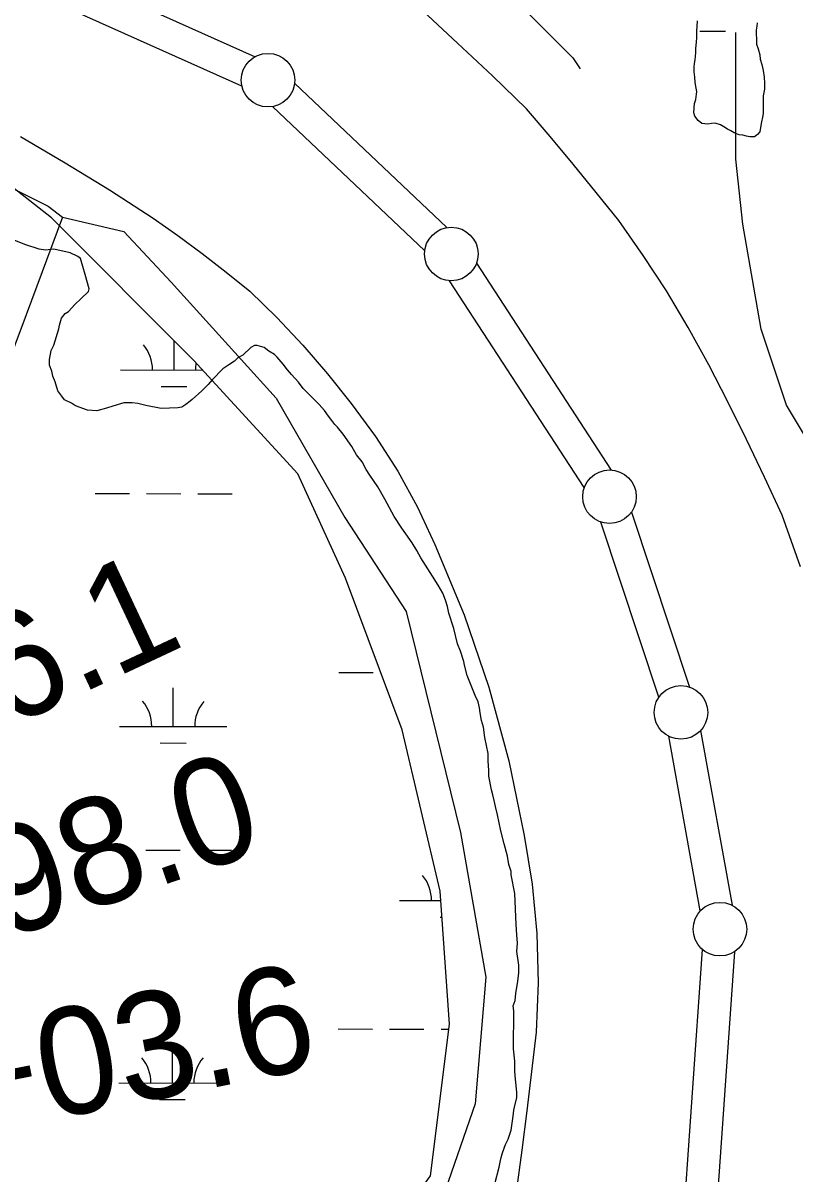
# Model space of a CAD drawing. Extents: x 3180038 to 3217926, y 922069 to 947485.
# Drawn here: x 3203764 to 3204485, y 928173 to 929247 of the extents above; entities that cross this region are included whole.
import ezdxf

# ---------------------------------------------------------------- set-up
doc = ezdxf.new("R2010")
doc.units = 0
for name, color, linetype in [('V-LEVE-TOET', 7, 'Continuous'), ('V-SITE-VEGE', 7, 'Continuous'), ('V-SURV-IDEN', 7, 'Continuous'), ('V-SURV-LINE', 7, 'Continuous'), ('V-TOPO-SHOR', 7, 'Continuous'), ('V-WETL-SWMP', 7, 'Continuous')]:
    doc.layers.add(name, color=color, linetype=linetype)

msp = doc.modelspace()

# ---------------------------------------------------------------- linework, layer by layer
at = {"layer": 'V-LEVE-TOET'}
for points in [[(3204489.9, 928739.8), (3204472.8, 928787.8), (3204456.3, 928823.2), (3204439.4, 928858.5), (3204422, 928893.5), (3204404.2, 928928.3), (3204385.1, 928963.1), (3204364.7, 928997.1), (3204343, 929030.3), (3204320.1, 929062.7), (3204299, 929089.1), (3204277.6, 929115.3), (3204256.1, 929141.3), (3204234.2, 929167.1), (3204202.2, 929197.9), (3204169.8, 929228.4), (3204137.2, 929258.5)], [(3203761.8, 929141.2), (3203803.6, 929116.7), (3203844.9, 929091.4), (3203885.6, 929065.1)], [(3203885.6, 929065.1), (3203908.7, 929048.7), (3203931.4, 929031.9), (3203953.8, 929014.6), (3203975.9, 928997), (3204001.1, 928972.2), (3204025.3, 928946.5), (3204048.4, 928919.7), (3204070.5, 928892.1), (3204093.2, 928861.3), (3204113.9, 928828.9), (3204132.4, 928795.2), (3204148.5, 928760.4), (3204175.9, 928694.8), (3204198.9, 928627.4), (3204217.6, 928558.7), (3204231.8, 928489), (3204239.3, 928443.6), (3204243.8, 928397.6), (3204245, 928351.3), (3204243.1, 928305.3), (3204238.8, 928268.6), (3204234.3, 928231.9), (3204229.6, 928195.3), (3204224.6, 928158.7)]]:
    msp.add_lwpolyline(points, dxfattribs=at)
at = {"layer": 'V-SITE-VEGE'}
for p, q in [((3203765.8, 929040.6), (3203754.2, 929045.2)), ((3203779.2, 929036), (3203765.8, 929040.6)), ((3203785, 929035.3), (3203779.2, 929036)), ((3203792.8, 929036), (3203785, 929035.3)), ((3203808.2, 929032.7), (3203792.8, 929036)), ((3203815.2, 929029.4), (3203808.2, 929032.7)), ((3203817.8, 929027.5), (3203815.2, 929029.4)), ((3203822.2, 929012.6), (3203817.8, 929027.5)), ((3203826, 928999.1), (3203822.2, 929012.6)), ((3203818.3, 928990.1), (3203825.4, 928996.5)), ((3203825.4, 928996.5), (3203826, 928999.1)), ((3203806.6, 928978), (3203812.4, 928984.4)), ((3203812.4, 928984.4), (3203818.3, 928990.1)), ((3203800.1, 928971.6), (3203803.4, 928976.1)), ((3203803.4, 928976.1), (3203806.6, 928978)), ((3203797.5, 928961.9), (3203798.2, 928965.1)), ((3203798.2, 928965.1), (3203800.1, 928971.6)), ((3203792.9, 928946.5), (3203797.5, 928961.9)), ((3203789, 928933), (3203790.3, 928941.4)), ((3203790.3, 928941.4), (3203792.9, 928946.5)), ((3203976.9, 928944.3), (3203969.2, 928937.2)), ((3203980.2, 928946.2), (3203976.9, 928944.3)), ((3203982.7, 928946.2), (3203980.2, 928946.2)), ((3203989.2, 928944.2), (3203982.7, 928946.2)), ((3203993.7, 928941), (3203989.2, 928944.2)), ((3203998.8, 928937.7), (3203993.7, 928941)), ((3203789, 928927.9), (3203789, 928933)), ((3203961.4, 928931.5), (3203956.3, 928928.3)), ((3203964.7, 928934.7), (3203961.4, 928931.5)), ((3203969.2, 928937.2), (3203964.7, 928934.7)), ((3204001.4, 928935.2), (3203998.8, 928937.7)), ((3204007.1, 928928.7), (3204001.4, 928935.2)), ((3203790.9, 928922.1), (3203789, 928927.9)), ((3203792.1, 928917.6), (3203790.9, 928922.1)), ((3203950.5, 928924.5), (3203940.8, 928914.2)), ((3203956.3, 928928.3), (3203950.5, 928924.5)), ((3204010.9, 928923.5), (3204007.1, 928928.7)), ((3204014.8, 928919), (3204010.9, 928923.5)), ((3203794.1, 928912.4), (3203792.1, 928917.6)), ((3203796.6, 928904), (3203794.1, 928912.4)), ((3203936.9, 928909.7), (3203931.1, 928904)), ((3203940.8, 928914.2), (3203936.9, 928909.7)), ((3204021.2, 928911.9), (3204014.8, 928919)), ((3204025.7, 928906.1), (3204021.2, 928911.9)), ((3203800.4, 928898.9), (3203796.6, 928904)), ((3203803, 928895.6), (3203800.4, 928898.9)), ((3203931.1, 928904), (3203922, 928895.7)), ((3204040.4, 928891.2), (3204025.7, 928906.1)), ((3203809.4, 928892.4), (3203803, 928895.6)), ((3203813.2, 928889.8), (3203809.4, 928892.4)), ((3203824.2, 928885.9), (3203813.2, 928889.8)), ((3203842.2, 928887.7), (3203833.2, 928885.2)), ((3203848, 928889.6), (3203842.2, 928887.7)), ((3203858.3, 928892.8), (3203848, 928889.6)), ((3203866, 928892.7), (3203858.3, 928892.8)), ((3203871.2, 928892.1), (3203866, 928892.7)), ((3203878.9, 928890.1), (3203871.2, 928892.1)), ((3203893, 928887.5), (3203878.9, 928890.1)), ((3203908.5, 928888), (3203893, 928887.5)), ((3203912.3, 928888.6), (3203908.5, 928888)), ((3203916.2, 928891.2), (3203912.3, 928888.6)), ((3203920.1, 928894.4), (3203916.2, 928891.2)), ((3203922, 928895.7), (3203920.1, 928894.4)), ((3204045.5, 928885.4), (3204040.4, 928891.2)), ((3203833.2, 928885.2), (3203824.2, 928885.9)), ((3204049.3, 928880.2), (3204045.5, 928885.4)), ((3204052.5, 928876.3), (3204049.3, 928880.2)), ((3204055.1, 928872.5), (3204052.5, 928876.3)), ((3204057.6, 928869.9), (3204055.1, 928872.5)), ((3204062.8, 928863.4), (3204057.6, 928869.9)), ((3204071.1, 928851.8), (3204062.8, 928863.4)), ((3204075.5, 928844.1), (3204071.1, 928851.8)), ((3204080.6, 928837.6), (3204075.5, 928844.1)), ((3204084.5, 928830.5), (3204080.6, 928837.6)), ((3204087.7, 928825.3), (3204084.5, 928830.5)), ((3204095.3, 928814.4), (3204087.7, 928825.3)), ((3204101.7, 928802.7), (3204095.3, 928814.4)), ((3204110.6, 928786.6), (3204101.7, 928802.7)), ((3204117.6, 928775.6), (3204110.6, 928786.6)), ((3204121.5, 928770.5), (3204117.6, 928775.6)), ((3204127.2, 928762.1), (3204121.5, 928770.5)), ((3204131.7, 928755), (3204127.2, 928762.1)), ((3204135.5, 928747.9), (3204131.7, 928755)), ((3204146.4, 928731.1), (3204135.5, 928747.9)), ((3204151.5, 928722.7), (3204146.4, 928731.1)), ((3204155.9, 928715), (3204151.5, 928722.7)), ((3204158.5, 928708.5), (3204155.9, 928715)), ((3204160.4, 928702.7), (3204158.5, 928708.5)), ((3204161.6, 928696.3), (3204160.4, 928702.7)), ((3204166.1, 928682.1), (3204161.6, 928696.3)), ((3204169.8, 928667.9), (3204166.1, 928682.1)), ((3204172.4, 928660.8), (3204169.8, 928667.9)), ((3204175.5, 928651.2), (3204172.4, 928660.8)), ((3204176.2, 928647.9), (3204175.5, 928651.2)), ((3204178.7, 928638.3), (3204176.2, 928647.9)), ((3204186.3, 928619.6), (3204178.7, 928638.3)), ((3204188.9, 928613.8), (3204186.3, 928619.6)), ((3204190.1, 928608), (3204188.9, 928613.8)), ((3204190.7, 928603.5), (3204190.1, 928608)), ((3204192, 928596.4), (3204190.7, 928603.5)), ((3204193.9, 928589.9), (3204192, 928596.4)), ((3204195.1, 928580.3), (3204193.9, 928589.9)), ((3204198.3, 928565.5), (3204195.1, 928580.3)), ((3204198.2, 928558.4), (3204198.3, 928565.5)), ((3204198.8, 928550), (3204198.2, 928558.4)), ((3204198.8, 928544.2), (3204198.8, 928550)), ((3204201.3, 928531.4), (3204198.8, 928544.2)), ((3204202.6, 928526.8), (3204201.3, 928531.4)), ((3204203.8, 928521.7), (3204202.6, 928526.8)), ((3204205.1, 928515.9), (3204203.8, 928521.7)), ((3204207, 928508.2), (3204205.1, 928515.9)), ((3204210.1, 928493.3), (3204207, 928508.2)), ((3204213.3, 928481.1), (3204210.1, 928493.3)), ((3204216.4, 928469.5), (3204213.3, 928481.1)), ((3204217.7, 928461.8), (3204216.4, 928469.5)), ((3204219.6, 928455.3), (3204217.7, 928461.8)), ((3204219.6, 928452.1), (3204219.6, 928455.3)), ((3204223.3, 928434.7), (3204219.6, 928452.1)), ((3204224.5, 928405.8), (3204223.3, 928434.7)), ((3204225.1, 928396.1), (3204224.5, 928405.8)), ((3204225.7, 928388.4), (3204225.1, 928396.1)), ((3204225, 928380.7), (3204225.7, 928388.4)), ((3204226.9, 928367.8), (3204225, 928380.7)), ((3204226.8, 928360.7), (3204226.9, 928367.8)), ((3204224.1, 928341.4), (3204226.1, 928353)), ((3204226.1, 928353), (3204226.8, 928360.7)), ((3204223.5, 928335), (3204224.1, 928341.4)), ((3204221.5, 928329.9), (3204223.5, 928335)), ((3204222.1, 928325.4), (3204221.5, 928329.9)), ((3204222, 928290), (3204222.1, 928325.4)), ((3204223.2, 928278.4), (3204222, 928290)), ((3204223.1, 928268.7), (3204223.2, 928278.4)), ((3204223.7, 928261.6), (3204223.1, 928268.7)), ((3204225, 928249.4), (3204223.7, 928261.6)), ((3204223, 928235.3), (3204224.9, 928244.3)), ((3204224.9, 928244.3), (3204225, 928249.4)), ((3204221.6, 928226.9), (3204222.3, 928232.7)), ((3204222.3, 928232.7), (3204223, 928235.3)), ((3204219.6, 928214), (3204221.6, 928226.9)), ((3204217, 928205.7), (3204219.6, 928214)), ((3204211.8, 928192.9), (3204214.4, 928200.6)), ((3204214.4, 928200.6), (3204217, 928205.7)), ((3204210.5, 928188.4), (3204211.8, 928192.9)), ((3204204.6, 928163.9), (3204208.5, 928179.4)), ((3204208.5, 928179.4), (3204209.8, 928185.8)), ((3204209.8, 928185.8), (3204210.5, 928188.4))]:
    msp.add_line(p, q, dxfattribs=at)
at = {"layer": 'V-SURV-LINE'}
for points in [[(3202254, 929988.1), (3203980.7, 929215.6)], [(3203968.4, 929188.3), (3202241.8, 929960.7)], [(3204017.6, 929190.9), (3204159.7, 929056.2)], [(3204139.1, 929034.4), (3203997, 929169.2)], [(3204187.4, 929023), (3204313.1, 928830)], [(3204288, 928813.6), (3204162.3, 929006.6)], [(3204332, 928790.8), (3204386.1, 928627.5)], [(3204357.6, 928618.1), (3204303.5, 928781.4)], [(3204396.5, 928586.8), (3204425.9, 928423.8)], [(3204396.3, 928418.5), (3204367, 928581.5)], [(3204369.4, 927968.3), (3204398.3, 928382.6)], [(3204428.2, 928380.5), (3204399.3, 927966.3)]]:
    msp.add_lwpolyline(points, dxfattribs=at)
for centre in [(3203992.8, 929193.8), (3204163.9, 929031.6), (3204311.5, 928805.1), (3204378.2, 928603.8), (3204414.6, 928401.5)]:
    msp.add_circle(centre, 25, dxfattribs=at)
at = {"layer": 'V-TOPO-SHOR'}
for points in [[(3204150.2, 929330.3), (3204233.4, 929258.6), (3204277.3, 929214.7), (3204284.1, 929204.5)], [(3204556.4, 928794.8), (3204527.3, 928806), (3204476.6, 928890.4), (3204453, 928961.3), (3204436.1, 929059.3), (3204429.3, 929120.1), (3204429.3, 929194.4), (3204429.3, 929238.3)], [(3203499.2, 929213.1), (3203638.9, 929157.3), (3203719.9, 929110), (3203787.5, 929076.2), (3203801, 929066.1), (3203767.2, 928974.8), (3203747, 928920.8), (3203493.6, 928893.8), (3203385.5, 928887), (3203358.5, 928893.8), (3203331.5, 928920.8), (3203324.7, 928947.8), (3203317.5, 928978.1)], [(3203801, 929066.1), (3203858.4, 929052.5), (3203902.4, 929005.3), (3204000.3, 928897.2), (3204064.5, 928785.7), (3204121.9, 928697.9), (3204172.6, 928491.8), (3204196.2, 928356.7), (3204186.1, 928238.5), (3204155.7, 928150.6), (3204115.2, 928032.4), (3204071.3, 927917.6), (3204044.2, 927863.5)]]:
    msp.add_lwpolyline(points, dxfattribs=at)
at = {"layer": 'V-WETL-SWMP'}
for p, q in [((3204395.7, 929239.5), (3204419.7, 929239.4)), ((3203905.1, 928923.3), (3203905.1, 928950.9)), ((3203855.1, 928923.5), (3203932, 928923.3)), ((3203893, 928907.9), (3203917, 928907.9)), ((3203831.4, 928808.1), (3203863.4, 928808)), ((3203879.4, 928808), (3203911.4, 928807.9)), ((3203927.4, 928807.9), (3203959.4, 928807.8)), ((3204059, 928641.1), (3204091, 928641)), ((3203904.3, 928590.7), (3203904.4, 928626.7)), ((3203854.3, 928590.8), (3203954.3, 928590.6)), ((3203892.3, 928575.3), (3203916.3, 928575.2)), ((3203830.7, 928475.4), (3203862.7, 928475.3)), ((3203878.7, 928475.3), (3203910.7, 928475.2)), ((3203926.7, 928475.2), (3203958.7, 928475.1)), ((3204115.4, 928428.3), (3204154, 928428.2)), ((3204153.4, 928412.8), (3204155.1, 928412.8)), ((3204058.3, 928308.4), (3204090.3, 928308.3)), ((3204106.3, 928308.3), (3204138.3, 928308.2)), ((3204154.3, 928308.2), (3204161.7, 928308.2)), ((3203903.6, 928258), (3203903.7, 928294)), ((3203853.6, 928258.1), (3203953.6, 928257.9)), ((3203891.5, 928242.6), (3203915.5, 928242.5))]:
    msp.add_line(p, q, dxfattribs=at)
for points in [[(3204406.6, 929153.3), (3204403.3, 929152.9), (3204397.7, 929153.5), (3204394.3, 929156.3), (3204391.1, 929160.2), (3204390.3, 929163.2), (3204390.5, 929168), (3204390.9, 929171.9), (3204392.2, 929175.9), (3204393, 929183.1), (3204392, 929188), (3204391.6, 929191.8), (3204391.1, 929196.6), (3204390.5, 929201.5), (3204390.5, 929206.3), (3204390.9, 929209.5), (3204391.6, 929212.8), (3204391.8, 929215.8), (3204392.2, 929219.6), (3204392.2, 929223.4), (3204392.8, 929229.3), (3204393.1, 929233.7), (3204393.1, 929239.7), (3204393.3, 929244), (3204393.8, 929249.2)], [(3204449.3, 929247.3), (3204448.9, 929244.1), (3204448.5, 929240.5), (3204448.5, 929238.7), (3204448.5, 929236.4), (3204448.7, 929232.6), (3204448.8, 929227.4), (3204450.2, 929222.9), (3204451.8, 929217.3), (3204452.2, 929213.5), (3204453.6, 929208.4), (3204455, 929202.8), (3204455.9, 929196.7), (3204456.3, 929191.1), (3204456.1, 929185.4), (3204455.5, 929182.2), (3204454.8, 929179.2), (3204455, 929175.2), (3204455, 929170.9), (3204454.8, 929167.9), (3204454.8, 929162.7), (3204454.3, 929159.3), (3204453.5, 929155), (3204452.9, 929151.4), (3204451.8, 929145.6), (3204449.8, 929143.2), (3204446.8, 929141), (3204442.6, 929141), (3204439.5, 929141.6), (3204435.9, 929142.4), (3204432.5, 929142.9), (3204427.9, 929144.7), (3204424.7, 929146.5), (3204421.6, 929148.1), (3204418.2, 929150.4), (3204415, 929152), (3204410, 929153.8), (3204406.6, 929153.3)], [(3203737.6, 927852.7), (3203941.1, 927950.1), (3204073.8, 928074), (3204144.6, 928171.4), (3204162.3, 928313), (3204153.4, 928436.9), (3204118, 928587.4), (3204065, 928729), (3204020.7, 928826.4), (3203923.4, 928932.6), (3203790.7, 929065.4), (3203711.1, 929127.4)]]:
    msp.add_lwpolyline(points, dxfattribs=at)
for centre, start, end in [((3203849.8, 928923.9), 359.099, 40.6427), ((3203960.3, 928923.7), 169.4115, 180.6427), ((3203849.1, 928591.3), 359.099, 40.6427), ((3203959.6, 928591), 139.099, 180.6427), ((3204110.2, 928428.8), 359.099, 40.6427), ((3203848.3, 928258.6), 359.099, 40.6427), ((3203958.8, 928258.3), 139.099, 180.6427)]:
    msp.add_arc(centre, 35.2, start, end, dxfattribs=at)

# ---------------------------------------------------------------- texts
at = {"layer": 'V-SURV-IDEN'}
for s, rotation, p in [('467+86.1', 25.1092, (3203408.9, 928429)), ('469+98.0', 19.016, (3203462, 928293.3)), ('472+03.6', 11.1174, (3203491.6, 928165.1))]:
    msp.add_text(s, height=100, rotation=rotation, dxfattribs=at).set_placement(p)

doc.saveas('drawing.dxf')
